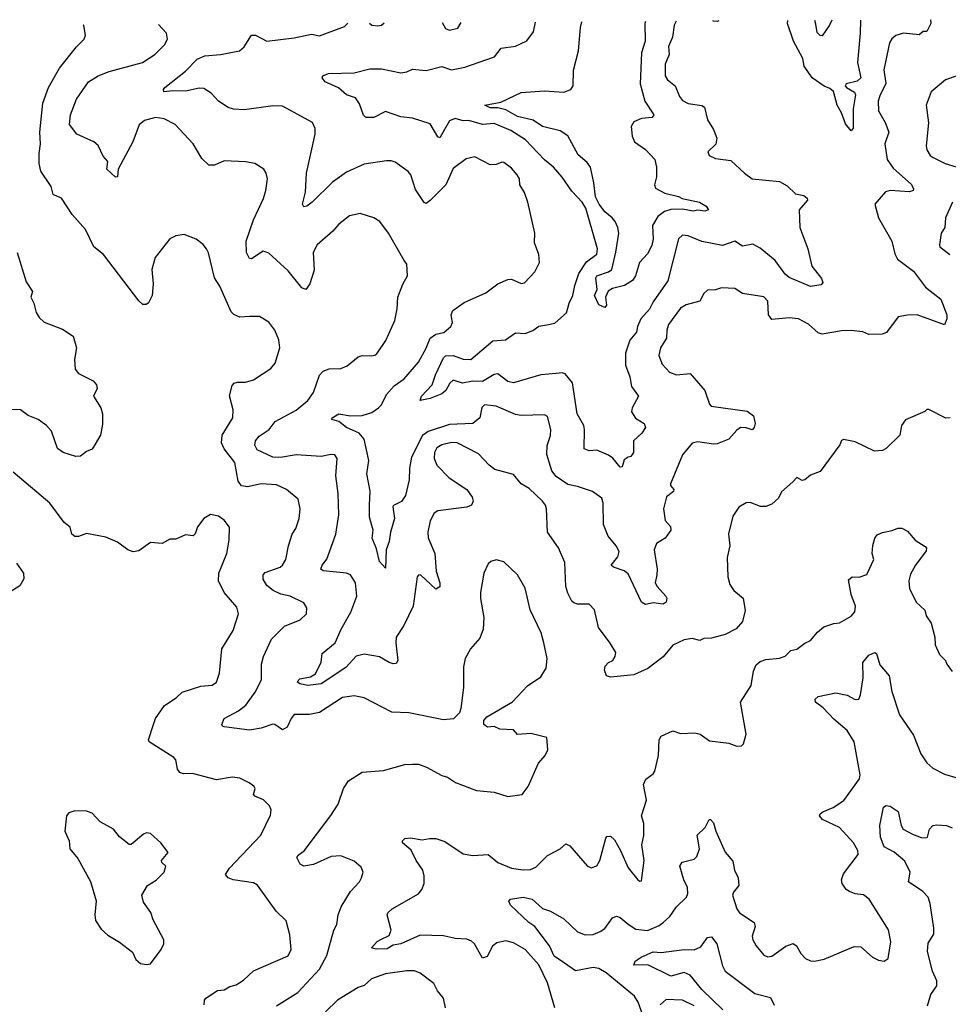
# Model space of a CAD drawing. Extents: x 2199565 to 2323334, y 894172 to 1018966.
# Tile 388 of 440: x 2264891 to 2269675, y 1012984 to 1018055. Entities that reach past the tile are written whole.
import ezdxf

# ---------------------------------------------------------------- set-up
doc = ezdxf.new("R2010")
doc.units = 0

msp = doc.modelspace()

# ---------------------------------------------------------------- linework, layer by layer
at = {"layer": '0CON10XD'}
for points in [[(2266214.2, 1012975), (2266323.8, 1013045), (2266435.4, 1013165), (2266473.2, 1013235), (2266509.4, 1013365), (2266524.6, 1013395.4), (2266532.5, 1013445), (2266546.9, 1013485), (2266595, 1013564.2), (2266642.5, 1013615), (2266652.5, 1013635), (2266660, 1013665), (2266649.7, 1013689.7), (2266615, 1013720), (2266545, 1013747.8), (2266495, 1013744.5), (2266405, 1013704), (2266355.6, 1013695.6), (2266336, 1013705), (2266319.5, 1013740.5), (2266325, 1013751.2), (2266356.2, 1013773.8), (2266494.5, 1013955.5), (2266532, 1014015), (2266558.8, 1014095), (2266585, 1014133.8), (2266655, 1014180), (2266765, 1014187.1), (2266875, 1014218.6), (2266915, 1014220.8), (2266945, 1014220), (2266987.5, 1014205), (2267065, 1014161.2), (2267095, 1014154), (2267135.8, 1014125.8), (2267244.3, 1014084.3), (2267335.9, 1014075.9), (2267405, 1014053.3), (2267480, 1014065), (2267510, 1014105), (2267563.9, 1014226.1), (2267597.5, 1014265), (2267612.5, 1014295), (2267607, 1014357), (2267525, 1014378), (2267455, 1014374), (2267435, 1014396.7), (2267365, 1014401.2), (2267335, 1014413.8), (2267301.7, 1014411.7), (2267282.5, 1014425), (2267282.5, 1014445), (2267297.5, 1014465), (2267429.1, 1014540.9), (2267506.6, 1014623.4), (2267575, 1014670), (2267603.8, 1014715), (2267608.8, 1014765), (2267592, 1014845), (2267576.8, 1014896.8), (2267520.8, 1015015), (2267495, 1015126.7), (2267455, 1015196.2), (2267385, 1015263.3), (2267345, 1015273.3), (2267317.5, 1015265), (2267305, 1015252.5), (2267282, 1015205), (2267264.2, 1015105), (2267264.4, 1015074.4), (2267282.5, 1014975), (2267279.2, 1014915), (2267260.9, 1014869.1), (2267214, 1014815), (2267185.8, 1014765), (2267177.7, 1014722.3), (2267176.9, 1014615), (2267163, 1014507), (2267157.5, 1014485), (2267126.1, 1014453.9), (2267075, 1014448.8), (2266895, 1014484), (2266808.3, 1014488.3), (2266665, 1014561.9), (2266615, 1014571.9), (2266555, 1014564.3), (2266435, 1014487.3), (2266385, 1014476.4), (2266305, 1014475.7), (2266288.9, 1014455), (2266268.5, 1014411.5), (2266245, 1014397.1), (2266206, 1014425), (2266195, 1014426.5), (2266135, 1014405.5), (2266075, 1014395.7), (2265945, 1014412.9), (2265935.9, 1014415.9), (2265932.5, 1014425), (2265945, 1014456.2), (2266018.2, 1014495), (2266056.9, 1014525), (2266105, 1014591.9), (2266137.5, 1014655), (2266137.5, 1014735), (2266146.4, 1014775), (2266188.5, 1014865), (2266255, 1014930.5), (2266336.2, 1014963.8), (2266368, 1014995), (2266371.2, 1015025), (2266355, 1015051.2), (2266285, 1015085.5), (2266236.5, 1015096.5), (2266197.5, 1015115), (2266165, 1015140.6), (2266145, 1015172.5), (2266145.7, 1015195), (2266155, 1015206.9), (2266233.8, 1015235), (2266245.7, 1015245), (2266261.9, 1015275), (2266275.4, 1015344.6), (2266294.3, 1015405), (2266314.2, 1015435), (2266331.4, 1015485), (2266335.6, 1015535), (2266325.4, 1015585.4), (2266265.4, 1015635.4), (2266215, 1015658.9), (2266135, 1015664.5), (2266065, 1015649.6), (2266033.6, 1015653.6), (2266017.4, 1015677.4), (2265999.6, 1015775), (2265944.7, 1015844.7), (2265930, 1015875), (2265934.7, 1015915.3), (2265990, 1016005), (2265990.5, 1016045), (2265972.6, 1016117.4), (2265985, 1016171.2), (2265996.9, 1016183.1), (2266012.4, 1016187.6), (2266055, 1016188.1), (2266095, 1016199.2), (2266185, 1016258), (2266207.5, 1016285), (2266232, 1016365), (2266225.7, 1016405.7), (2266206, 1016455), (2266175, 1016496.2), (2266127, 1016527), (2266075, 1016525.7), (2266025, 1016523.1), (2265995, 1016535.7), (2265979.8, 1016549.8), (2265922.6, 1016682.6), (2265894.3, 1016725), (2265864.1, 1016854.1), (2265853.8, 1016875), (2265837, 1016897), (2265800, 1016925), (2265738.8, 1016948.8), (2265695, 1016942), (2265665, 1016926), (2265589.1, 1016830.9), (2265571.7, 1016768.3), (2265579.2, 1016695), (2265574.4, 1016635), (2265555, 1016596.2), (2265542, 1016588), (2265525, 1016588.8), (2265505, 1016606.2), (2265323.8, 1016845), (2265273.3, 1016885), (2265230, 1016975), (2265162.1, 1017052.1), (2265106, 1017135), (2265070.4, 1017150.4), (2265064.3, 1017155), (2265054, 1017195), (2265000, 1017275), (2264990.8, 1017315), (2264990.8, 1017365), (2264999.2, 1017415), (2264994.4, 1017475), (2265011.1, 1017625), (2265039.1, 1017705), (2265096.9, 1017805), (2265184.5, 1017915.5), (2265223.3, 1017955), (2265230, 1017975), (2265222, 1018025), (2265218.4, 1018028.3)], [(2269685, 1016003.8), (2269661.7, 1016001.7), (2269575, 1016047.5), (2269565, 1016047.5), (2269553.6, 1016036.4), (2269455, 1015994.2), (2269434.3, 1015964.3), (2269425.7, 1015915), (2269354.2, 1015845.8), (2269335, 1015836), (2269295, 1015832.9), (2269195, 1015880), (2269135, 1015893.3), (2269125, 1015887.5), (2269115.8, 1015865), (2269015, 1015728.6), (2268965, 1015708.1), (2268935, 1015684.3), (2268921.4, 1015681.4), (2268895, 1015696.7), (2268873.3, 1015675), (2268816.1, 1015623.9), (2268799.5, 1015590.5), (2268765, 1015560), (2268735, 1015548.1), (2268707, 1015547), (2268655, 1015567.5), (2268633.6, 1015566.4), (2268595, 1015543.3), (2268565, 1015497.5), (2268542.7, 1015407.3), (2268550, 1015345), (2268536, 1015285), (2268538.8, 1015185), (2268550, 1015145), (2268570, 1015115), (2268617.5, 1015075), (2268627.9, 1015012.1), (2268615.5, 1014955), (2268582.3, 1014917.7), (2268525, 1014888.9), (2268455, 1014869.4), (2268415, 1014867.8), (2268395, 1014857.5), (2268355, 1014867.3), (2268315, 1014861.4), (2268255, 1014832.9), (2268206, 1014774), (2268127.6, 1014712.4), (2268055, 1014680.9), (2267935, 1014668.6), (2267913.3, 1014675), (2267904.2, 1014704.2), (2267908, 1014725), (2267925, 1014744), (2267946, 1014755), (2267958.6, 1014775), (2267961.4, 1014795), (2267933.6, 1014843.6), (2267872.5, 1014925), (2267852, 1015015), (2267825, 1015044), (2267765, 1015043.8), (2267745, 1015051.2), (2267735, 1015060), (2267715, 1015101.2), (2267704.6, 1015135), (2267698.6, 1015258.6), (2267667.5, 1015335), (2267609.5, 1015415), (2267604.2, 1015535), (2267599.2, 1015555), (2267584, 1015575), (2267515, 1015640.8), (2267474.6, 1015664.6), (2267435, 1015712), (2267338.8, 1015738.8), (2267310.3, 1015760.3), (2267255, 1015819.2), (2267145, 1015876.1), (2267115, 1015877.9), (2267065, 1015864.5), (2267040.2, 1015849.8), (2267027.5, 1015825), (2267026.5, 1015795), (2267039.8, 1015759.8), (2267104, 1015695), (2267194.4, 1015634.4), (2267222, 1015595), (2267227.5, 1015575), (2267218.8, 1015555), (2267195, 1015544.3), (2267044.5, 1015525.5), (2267026.6, 1015513.4), (2267005, 1015473.3), (2266993.1, 1015415), (2266995.6, 1015385.6), (2267029.1, 1015305), (2267037.4, 1015215), (2267055.5, 1015155), (2267055, 1015133.3), (2267035, 1015122.5), (2266956.2, 1015195), (2266945, 1015193.8), (2266938, 1015185), (2266918.5, 1015035), (2266869.7, 1014935), (2266830.4, 1014875), (2266828.2, 1014845), (2266839.4, 1014755), (2266830.3, 1014739.7), (2266815, 1014737.8), (2266795, 1014744.6), (2266745, 1014773.6), (2266665, 1014787.8), (2266625, 1014777.5), (2266570.9, 1014719.1), (2266445, 1014633.9), (2266375, 1014625.2), (2266333.8, 1014635), (2266320, 1014645), (2266335, 1014659.2), (2266389, 1014671), (2266415, 1014686), (2266443.8, 1014745), (2266449.3, 1014790.7), (2266517.1, 1014845), (2266546.5, 1014915), (2266596.6, 1015003.4), (2266627.9, 1015085), (2266621.8, 1015155), (2266596.2, 1015196.2), (2266575, 1015203.6), (2266455, 1015215.8), (2266443.1, 1015225), (2266448.9, 1015245), (2266473.3, 1015276.7), (2266519.6, 1015405), (2266534.4, 1015505), (2266532.2, 1015615), (2266519.4, 1015705), (2266526.9, 1015795), (2266515, 1015814), (2266494.6, 1015815.4), (2266445, 1015804.6), (2266315, 1015813.2), (2266235, 1015800.4), (2266195, 1015800.8), (2266115, 1015840), (2266102.8, 1015862.8), (2266106.7, 1015885), (2266125, 1015910), (2266176, 1015945), (2266208, 1015985), (2266315, 1016044.4), (2266375, 1016094.3), (2266404.4, 1016135), (2266436.4, 1016223.6), (2266455, 1016244.3), (2266485, 1016256.9), (2266545, 1016257.5), (2266577.6, 1016272.4), (2266635, 1016319.2), (2266655.9, 1016325.9), (2266705.8, 1016324.2), (2266725, 1016328.8), (2266735, 1016338.8), (2266778, 1016402), (2266823.1, 1016505), (2266835.6, 1016565), (2266839.2, 1016625), (2266865, 1016692.5), (2266888.8, 1016735), (2266886.2, 1016795), (2266871.2, 1016815), (2266790.8, 1016955), (2266746, 1017015), (2266715, 1017034), (2266645, 1017056), (2266590, 1017045), (2266535, 1017002), (2266504, 1016965), (2266424, 1016895), (2266402.9, 1016855), (2266407.5, 1016765), (2266385.6, 1016695), (2266365, 1016666), (2266345, 1016674.4), (2266275, 1016760.6), (2266175, 1016853.1), (2266145, 1016862.9), (2266085, 1016822.5), (2266075, 1016824.2), (2266059.4, 1016855), (2266058.1, 1016915), (2266096, 1017024), (2266146.6, 1017133.4), (2266159.4, 1017175), (2266168.6, 1017235), (2266161.2, 1017265), (2266148.8, 1017285), (2266102.5, 1017315), (2266055, 1017323.3), (2265945, 1017327.5), (2265895, 1017305.8), (2265865, 1017305.8), (2265829.4, 1017339.4), (2265784.2, 1017415), (2265692.5, 1017515), (2265635, 1017544.4), (2265591.3, 1017551.3), (2265534, 1017536), (2265506.9, 1017513.1), (2265473.6, 1017426.4), (2265399.2, 1017285), (2265395.8, 1017245), (2265385, 1017244), (2265340, 1017285), (2265345.7, 1017325), (2265321.7, 1017351.7), (2265295, 1017406.2), (2265273.3, 1017425), (2265185, 1017465.8), (2265148.1, 1017515), (2265152.2, 1017565), (2265184.5, 1017645), (2265245.6, 1017735), (2265295, 1017766.2), (2265351.7, 1017788.3), (2265524, 1017835), (2265587.5, 1017875), (2265637.5, 1017925), (2265652, 1017955), (2265647.5, 1017985), (2265606.9, 1018030.7)], [(2269582.5, 1018054.9), (2269584, 1018035), (2269565, 1017993.3), (2269545, 1017993.8), (2269525, 1017976.9), (2269444.7, 1017985.3), (2269405, 1017973.1), (2269383.3, 1017956.7), (2269372.1, 1017935), (2269342.6, 1017797.4), (2269353.4, 1017726.6), (2269322, 1017662), (2269313.1, 1017635), (2269315.5, 1017585), (2269350.3, 1017525), (2269368.2, 1017475), (2269348.5, 1017415), (2269359.6, 1017335), (2269390.4, 1017290.4), (2269485, 1017205.6), (2269495.8, 1017184.2), (2269493.8, 1017175), (2269475, 1017168.9), (2269375, 1017175.7), (2269352.1, 1017167.9), (2269296.2, 1017105), (2269315.6, 1017035), (2269383.2, 1016915), (2269399.3, 1016849.3), (2269412.3, 1016822.3), (2269495, 1016760), (2269556.5, 1016676.5), (2269635.8, 1016615), (2269666.7, 1016535), (2269666.7, 1016515), (2269655, 1016482.5), (2269514.6, 1016534.6), (2269465, 1016533.5), (2269416.7, 1016525), (2269355.9, 1016444.1), (2269334.3, 1016435.7), (2269265, 1016433.8), (2269235, 1016446.5), (2269175, 1016453.3), (2269125, 1016451.8), (2269025, 1016435.7), (2269005, 1016441.4), (2268955, 1016486.9), (2268903.6, 1016513.6), (2268855, 1016518.8), (2268765, 1016510), (2268748.5, 1016535), (2268745.6, 1016605), (2268725, 1016627.5), (2268615, 1016644.3), (2268575, 1016670), (2268507, 1016673), (2268475.9, 1016664.1), (2268435, 1016662), (2268415.5, 1016644.5), (2268394.6, 1016605.4), (2268325, 1016586.2), (2268295, 1016569.1), (2268233.5, 1016485), (2268224.4, 1016455), (2268222.9, 1016415), (2268192.9, 1016365), (2268182.9, 1016325), (2268200.3, 1016280.3), (2268239.1, 1016239.1), (2268275, 1016225.7), (2268345, 1016232), (2268421.2, 1016145), (2268444.1, 1016074.1), (2268452.5, 1016065), (2268638.5, 1016038.5), (2268671.4, 1016015), (2268679.2, 1015975), (2268675.6, 1015955), (2268665, 1015943.1), (2268633.1, 1015953.1), (2268605, 1015953.8), (2268585, 1015940.9), (2268544.8, 1015895.2), (2268485, 1015870.7), (2268465, 1015868.4), (2268385, 1015881.1), (2268355.5, 1015874.5), (2268305, 1015814.2), (2268244.2, 1015665), (2268244.2, 1015655), (2268260.8, 1015635), (2268259.2, 1015625), (2268222.6, 1015597.4), (2268207.1, 1015535), (2268216.4, 1015475), (2268243.5, 1015445), (2268246.2, 1015425), (2268216.2, 1015383.8), (2268172.2, 1015357.8), (2268159.1, 1015325), (2268174.6, 1015225), (2268173.6, 1015195), (2268164.7, 1015154.7), (2268174.5, 1015135), (2268219.4, 1015085), (2268224.2, 1015075), (2268221.2, 1015055), (2268205.9, 1015044.1), (2268155, 1015050.9), (2268115, 1015042.9), (2268095, 1015054.2), (2268025, 1015200), (2268005, 1015215.4), (2267950, 1015235), (2267938, 1015245), (2267972.4, 1015287.6), (2267979.2, 1015315), (2267964.6, 1015345), (2267923.2, 1015395), (2267898, 1015455), (2267896.5, 1015565), (2267889.7, 1015589.7), (2267842.5, 1015625), (2267765, 1015651.3), (2267715, 1015661.2), (2267655, 1015701.3), (2267631.7, 1015731.7), (2267607.2, 1015815), (2267608.2, 1015861.8), (2267625, 1015912.5), (2267628.1, 1015945), (2267610.7, 1016010.7), (2267595, 1016020), (2267475, 1016015.6), (2267445, 1016021.5), (2267345, 1016064.5), (2267285, 1016071.1), (2267272.3, 1016057.7), (2267261.5, 1016005), (2267225, 1015975.3), (2267105, 1015969.6), (2266995, 1015934.5), (2266966.3, 1015913.7), (2266909, 1015801), (2266898.5, 1015745), (2266896.9, 1015685), (2266878.9, 1015605), (2266857.5, 1015572.5), (2266816.7, 1015553.3), (2266813.3, 1015545), (2266821.4, 1015485), (2266801.5, 1015415), (2266795, 1015367.5), (2266778.5, 1015325), (2266775, 1015230), (2266745, 1015264.4), (2266729, 1015329), (2266706.7, 1015385), (2266712.5, 1015425), (2266693.4, 1015493.4), (2266693.6, 1015555), (2266696.2, 1015626.2), (2266679, 1015715), (2266690, 1015785), (2266665.5, 1015895), (2266639.5, 1015925), (2266574.2, 1015954.2), (2266535, 1015984.6), (2266498.8, 1015995), (2266500.6, 1016005), (2266535, 1016025.4), (2266595, 1016013.9), (2266655, 1016016.9), (2266705, 1016031.8), (2266740, 1016055), (2266755, 1016072), (2266780.6, 1016125), (2266820.9, 1016169.1), (2266871.8, 1016205), (2266945, 1016291.1), (2266985, 1016362.5), (2267005.4, 1016415), (2267035, 1016434.7), (2267076.7, 1016443.3), (2267112, 1016475), (2267120, 1016495), (2267114.4, 1016535), (2267122.1, 1016557.9), (2267181, 1016599), (2267292.4, 1016647.6), (2267353.8, 1016695), (2267405, 1016716.7), (2267425, 1016718.6), (2267475, 1016695.8), (2267491.2, 1016698.8), (2267544.5, 1016755.5), (2267569.4, 1016805), (2267565.2, 1016845.2), (2267543.6, 1016905), (2267545.7, 1016955), (2267509.4, 1017115), (2267492.5, 1017165), (2267467.7, 1017205), (2267465.4, 1017235.4), (2267454.4, 1017255), (2267425, 1017289.4), (2267385, 1017319.2), (2267375, 1017320.8), (2267345, 1017308.6), (2267315, 1017308), (2267235, 1017348), (2267191.2, 1017338.8), (2267125, 1017289.2), (2267085.6, 1017205), (2267006.6, 1017123.4), (2266985, 1017108.8), (2266975, 1017113.8), (2266930.6, 1017180.6), (2266905.6, 1017255), (2266892.6, 1017272.6), (2266825, 1017320.8), (2266805, 1017328.6), (2266781.3, 1017328.7), (2266665, 1017310.4), (2266575, 1017270), (2266502.3, 1017217.7), (2266398.1, 1017115), (2266370, 1017095), (2266355, 1017091.4), (2266348.1, 1017105), (2266363.7, 1017166.3), (2266368.8, 1017265), (2266413.5, 1017465), (2266413.3, 1017495), (2266399.2, 1017525), (2266245, 1017610), (2266195, 1017611.2), (2266048.9, 1017591.1), (2265993.5, 1017593.5), (2265965, 1017602.5), (2265915.9, 1017635.9), (2265876.8, 1017676.8), (2265840.5, 1017700.5), (2265815, 1017702.2), (2265745, 1017686.4), (2265680.7, 1017689.3), (2265634.2, 1017684.2), (2265632.5, 1017695), (2265639.2, 1017705), (2265745, 1017789.5), (2265805, 1017851.8), (2265845, 1017869.2), (2265925, 1017876.4), (2266023.8, 1017895), (2266046.9, 1017915), (2266085, 1017975.6), (2266106.7, 1017975), (2266165, 1017944.4), (2266305, 1017961.9), (2266395, 1017980), (2266435, 1017971.9), (2266565, 1018020), (2266581.5, 1018036.7)], [(2268273.7, 1018047.2), (2268263.3, 1018026.7), (2268254.6, 1017965), (2268232.9, 1017917.1), (2268236.8, 1017875), (2268217.1, 1017825), (2268216.5, 1017765), (2268228.1, 1017745), (2268267.5, 1017715), (2268289.6, 1017659.6), (2268305, 1017638.6), (2268334.1, 1017624.1), (2268405, 1017612.9), (2268418.5, 1017605), (2268435, 1017538.8), (2268465, 1017490), (2268482.5, 1017445), (2268476.9, 1017413.1), (2268436.7, 1017375), (2268443.3, 1017355), (2268475, 1017340.8), (2268555, 1017330), (2268625, 1017264.2), (2268665, 1017236), (2268805, 1017220.8), (2268845, 1017199.5), (2268888.5, 1017158.5), (2268930.8, 1017149.2), (2268948, 1017135), (2268948.8, 1017125), (2268907.1, 1017075), (2268909.2, 1016985), (2268951.4, 1016875), (2268972.5, 1016785), (2269022.2, 1016722.2), (2269028, 1016702), (2269020.3, 1016689.7), (2268965, 1016681.1), (2268855, 1016726.4), (2268835, 1016744.4), (2268783.3, 1016815), (2268705, 1016878.8), (2268668, 1016898), (2268615, 1016887.9), (2268575, 1016913.6), (2268512.3, 1016892.3), (2268405, 1016912.2), (2268335, 1016941.1), (2268305, 1016944.5), (2268285, 1016926.2), (2268230.7, 1016709.3), (2268155, 1016601.1), (2268135, 1016564.5), (2268091.1, 1016515), (2268073.5, 1016475), (2268069.4, 1016445), (2268034.1, 1016405), (2268012.4, 1016337.6), (2268012, 1016275), (2268034.5, 1016215), (2268043.3, 1016165), (2268079.2, 1016115), (2268045.8, 1016055), (2268042.9, 1016035), (2268063.3, 1016003.3), (2268108.8, 1015975), (2268114.3, 1015955), (2268095.6, 1015925), (2268052.5, 1015885), (2268053.3, 1015825), (2268040, 1015805), (2268025, 1015802.5), (2268005, 1015787.5), (2267995, 1015752.5), (2267985, 1015750), (2267946.4, 1015796.4), (2267925, 1015811.5), (2267865, 1015838.1), (2267824.3, 1015834.3), (2267798.8, 1015845), (2267801.6, 1015945), (2267796.6, 1015965), (2267763.8, 1016025), (2267738.2, 1016185), (2267700.5, 1016230.5), (2267685, 1016235.9), (2267655, 1016233.3), (2267575, 1016225.4), (2267435, 1016184.4), (2267405, 1016191.9), (2267355, 1016230.5), (2267335, 1016227), (2267275, 1016192.1), (2267225, 1016193.8), (2267173, 1016183), (2267125, 1016198), (2267107.3, 1016182.7), (2267086.5, 1016145), (2267065, 1016127.7), (2267005, 1016103.1), (2266953.9, 1016093.9), (2266960.8, 1016115), (2267015.3, 1016174.7), (2267033, 1016225), (2267075, 1016313.3), (2267085, 1016322.9), (2267124.8, 1016325.2), (2267175, 1016305.9), (2267215, 1016304.5), (2267329.3, 1016400.7), (2267393.9, 1016406.1), (2267445, 1016442.2), (2267495, 1016438.5), (2267535, 1016453.3), (2267565, 1016476.2), (2267606.5, 1016483.5), (2267647.5, 1016492.5), (2267707.5, 1016545), (2267721.1, 1016595), (2267741.5, 1016635), (2267750.2, 1016685), (2267771.7, 1016748.3), (2267811.7, 1016808.3), (2267865, 1016846.7), (2267866.9, 1016875), (2267807.5, 1017085), (2267789.2, 1017115), (2267735, 1017171.4), (2267685, 1017244.3), (2267640.8, 1017295), (2267595, 1017332.9), (2267496.8, 1017436.8), (2267421.8, 1017485), (2267335, 1017520.9), (2267275, 1017515.6), (2267205, 1017536.1), (2267175, 1017534.1), (2267134.7, 1017545.3), (2267105, 1017534.5), (2267079.7, 1017489.7), (2267055, 1017446), (2267045, 1017452), (2267005, 1017518.2), (2266915, 1017548.2), (2266855.3, 1017555.3), (2266775, 1017582.9), (2266715, 1017552), (2266675, 1017552), (2266663, 1017563), (2266641.7, 1017621.7), (2266621.9, 1017651.9), (2266575, 1017667.1), (2266533.2, 1017703.2), (2266464, 1017735), (2266448.8, 1017755), (2266453.3, 1017765), (2266481.8, 1017778.2), (2266615, 1017781.9), (2266695, 1017802.2), (2266755, 1017802.2), (2266855, 1017780.8), (2266885, 1017785.7), (2266915, 1017800.6), (2266985, 1017793.3), (2267065, 1017814.2), (2267115, 1017796.4), (2267185, 1017809.6), (2267336.3, 1017863.7), (2267372.1, 1017907.9), (2267445, 1017918.1), (2267503.2, 1017946.8), (2267537.2, 1017992.8), (2267549.1, 1018042.7)], [(2266693.3, 1018037.4), (2266705, 1018027.5), (2266735, 1018022.5), (2266755, 1018026.2), (2266768.3, 1018037.9)], [(2267068.4, 1018039.8), (2267085, 1018009.2), (2267105, 1018000.6), (2267148.5, 1018011.5), (2267165.5, 1018040.4)], [(2268115.4, 1018046.2), (2268112, 1018035), (2268112.5, 1017945), (2268093.8, 1017885), (2268086.7, 1017725), (2268112.1, 1017635), (2268158.1, 1017565), (2268149.1, 1017550.9), (2268093.8, 1017546.2), (2268055, 1017529.6), (2268041.8, 1017505), (2268046.2, 1017455), (2268058.9, 1017425), (2268115, 1017386.7), (2268163.1, 1017335), (2268170.8, 1017295), (2268170.8, 1017245), (2268161.2, 1017205), (2268167, 1017187), (2268215, 1017161.1), (2268284.7, 1017144.7), (2268304.2, 1017134.2), (2268394, 1017115), (2268427.1, 1017095), (2268440, 1017075), (2268420.5, 1017069.5), (2268385, 1017073.8), (2268360.8, 1017069.2), (2268305, 1017078.5), (2268245, 1017077.3), (2268212.9, 1017067.1), (2268179, 1017041), (2268150.7, 1016995), (2268154.7, 1016925), (2268147.6, 1016892.4), (2268125, 1016849.4), (2268084.2, 1016805), (2268064.3, 1016735), (2268048.1, 1016711.9), (2268006.2, 1016685), (2267945, 1016670), (2267922.6, 1016657.4), (2267908.1, 1016625), (2267913.3, 1016585), (2267905, 1016573.3), (2267875, 1016586), (2267852, 1016635), (2267866, 1016665), (2267858.8, 1016725), (2267865, 1016735.7), (2267925, 1016755.4), (2267941.5, 1016768.5), (2267962.5, 1016857.5), (2267976.9, 1016955), (2267972.3, 1016985), (2267958.8, 1017015), (2267943.3, 1017035), (2267904.8, 1017065), (2267875.6, 1017105), (2267856.7, 1017143.3), (2267848.6, 1017215), (2267830.9, 1017295), (2267815, 1017318.6), (2267768.3, 1017358.3), (2267715, 1017457.5), (2267675, 1017482.4), (2267585.2, 1017505.2), (2267536.6, 1017536.6), (2267455, 1017556.1), (2267395, 1017591.3), (2267355, 1017600.8), (2267315, 1017601.1), (2267287.5, 1017615), (2267369.5, 1017630.5), (2267475, 1017680), (2267595, 1017689.1), (2267695, 1017681.9), (2267730, 1017695), (2267742, 1017715), (2267744.5, 1017794.5), (2267770.3, 1017895), (2267780.8, 1018015), (2267786.4, 1018044.2)], [(2268492.2, 1018048.6), (2268485.6, 1018045.6), (2268465, 1018046.7), (2268461.6, 1018048.4)], [(2269222.2, 1018052.8), (2269221.4, 1017985), (2269206.5, 1017835), (2269224.1, 1017755), (2269205, 1017738.9), (2269148.8, 1017725), (2269144, 1017715), (2269150.8, 1017705), (2269190.9, 1017680.9), (2269197.6, 1017667.6), (2269184.1, 1017595), (2269184.1, 1017495.9), (2269175, 1017483.3), (2269145, 1017519.2), (2269124.8, 1017574.8), (2269102.1, 1017615), (2269083.8, 1017685), (2269065, 1017701.3), (2269035, 1017713.3), (2268973.8, 1017755), (2268932.9, 1017815), (2268925.4, 1017855), (2268878.1, 1017945), (2268846.2, 1018035), (2268848, 1018050.7)], [(2269074.2, 1018052), (2269063.1, 1018026.9), (2269025, 1017972.5), (2269015, 1017973.3), (2268999.3, 1017989.3), (2268992.1, 1018032.1), (2268987.3, 1018051.5)], [(2269715, 1017764.1), (2269661.2, 1017745), (2269587, 1017683), (2269560.8, 1017615), (2269573.2, 1017523.2), (2269560.8, 1017405), (2269564.2, 1017385), (2269581.2, 1017355), (2269596.7, 1017345), (2269658.8, 1017315), (2269715, 1017297.1)], [(2269697.1, 1017115), (2269661.2, 1017035), (2269657.5, 1016985), (2269637.5, 1016955), (2269628.8, 1016895), (2269632, 1016885), (2269682.5, 1016845)], [(2264877.5, 1016855), (2264924, 1016705), (2264957.1, 1016655), (2264948, 1016625), (2264964.2, 1016595), (2264976, 1016546), (2264991.2, 1016521.2), (2265017.3, 1016497.3), (2265111.7, 1016461.7), (2265166.7, 1016425), (2265184, 1016365), (2265174.3, 1016305), (2265177.5, 1016255), (2265195, 1016232.5), (2265270, 1016195), (2265286.2, 1016175), (2265290, 1016155), (2265272, 1016115), (2265309.2, 1016055), (2265317.5, 1016025), (2265317.6, 1015972.4), (2265306.9, 1015915), (2265265, 1015843.3), (2265235, 1015830), (2265205, 1015806.7), (2265180, 1015805), (2265115, 1015825.8), (2265086.8, 1015846.8), (2265055.7, 1015935), (2265030, 1015965), (2264986.3, 1015996.3), (2264935, 1016015.6), (2264895, 1016045.6), (2264837.5, 1016047.5)], [(2265580, 1014425), (2265590, 1014455), (2265637.6, 1014522.4), (2265697.9, 1014562.1), (2265728.3, 1014591.7), (2265825, 1014622.2), (2265883.4, 1014626.6), (2265905, 1014642), (2265920.3, 1014689.7), (2265933.1, 1014815), (2265991.7, 1014908.3), (2266018.6, 1014995), (2266009.7, 1015029.7), (2265944.1, 1015104.1), (2265915.5, 1015165.5), (2265917.5, 1015205), (2265958.5, 1015305), (2265969.5, 1015375), (2265971.2, 1015441.2), (2265945, 1015478), (2265915, 1015497.5), (2265873.6, 1015506.4), (2265840, 1015485), (2265806.7, 1015443.3), (2265795, 1015407.5), (2265785, 1015396.2), (2265745, 1015402), (2265695, 1015380), (2265665, 1015380), (2265625, 1015356.7), (2265565, 1015362.5), (2265505, 1015318.8), (2265475, 1015313.8), (2265447.5, 1015325), (2265395, 1015363.8), (2265335, 1015390), (2265235, 1015408), (2265195, 1015392.5), (2265175, 1015393.5), (2265160, 1015405), (2265150.6, 1015440.6), (2265120, 1015465), (2265046, 1015565), (2264858, 1015725)], [(2267647.8, 1012965), (2267610, 1013095), (2267565, 1013186.7), (2267494.4, 1013265), (2267435, 1013299.6), (2267395, 1013310.9), (2267349.8, 1013300.2), (2267327.4, 1013282.6), (2267299.8, 1013230.2), (2267275, 1013222), (2267234.5, 1013295), (2267219.3, 1013309.3), (2267195, 1013318.8), (2267135, 1013322.5), (2267075, 1013336.2), (2266955, 1013340.5), (2266855, 1013295.2), (2266815, 1013287.3), (2266785, 1013270), (2266727.5, 1013267.5), (2266703.8, 1013275), (2266733.2, 1013306.8), (2266752.3, 1013317.7), (2266795, 1013338), (2266805.7, 1013365), (2266783.9, 1013443.9), (2266788, 1013455), (2266810, 1013475), (2266945, 1013552.5), (2266963.5, 1013575), (2266974.6, 1013605), (2266975.5, 1013645), (2266968.5, 1013675), (2266933.9, 1013725), (2266908.2, 1013778.2), (2266863.3, 1013815), (2266863.8, 1013826.2), (2266875, 1013836.7), (2266905, 1013841.2), (2266965, 1013830), (2267001.7, 1013838.3), (2267035, 1013837.5), (2267081.3, 1013821.3), (2267175, 1013758.9), (2267225, 1013749.5), (2267304.5, 1013754.5), (2267355, 1013713.1), (2267425, 1013685.6), (2267485, 1013676.7), (2267522.1, 1013677.9), (2267550.9, 1013689.1), (2267609.7, 1013750.3), (2267675, 1013784.3), (2267705, 1013810), (2267725, 1013800), (2267792.5, 1013722.5), (2267815, 1013696.2), (2267835, 1013686.2), (2267865, 1013696.2), (2267880, 1013725), (2267910.5, 1013839.5), (2267915, 1013847.5), (2267935, 1013850), (2267955, 1013830), (2267985.4, 1013775.4), (2268025, 1013686.2), (2268075, 1013624), (2268085, 1013617.5), (2268095, 1013620), (2268108.6, 1013725), (2268096.9, 1013805), (2268106.7, 1013853.3), (2268105.7, 1013915), (2268094, 1013955), (2268120, 1014035), (2268104.1, 1014115.9), (2268116.1, 1014143.9), (2268155, 1014170), (2268163.8, 1014185), (2268181.4, 1014265), (2268186, 1014345), (2268196, 1014364), (2268255, 1014392), (2268295, 1014379.2), (2268368.3, 1014381.7), (2268396.7, 1014375), (2268445, 1014340.8), (2268545, 1014328.8), (2268585, 1014313.8), (2268610, 1014315), (2268620, 1014325), (2268633.3, 1014375), (2268605, 1014540), (2268660, 1014625), (2268671.3, 1014698.7), (2268685, 1014732.5), (2268705, 1014750), (2268735, 1014760), (2268805, 1014766.7), (2268835, 1014776.7), (2268863.9, 1014806.1), (2268895, 1014813.3), (2268935, 1014843.3), (2268965, 1014856.7), (2269000.3, 1014899.7), (2269033, 1014927), (2269084.3, 1014945.7), (2269115, 1014948.8), (2269175, 1014982.5), (2269192.5, 1015005), (2269196.1, 1015033.9), (2269174.4, 1015095), (2269160.8, 1015169.2), (2269180, 1015185), (2269215, 1015184.3), (2269255, 1015196.7), (2269291.2, 1015275), (2269282, 1015305), (2269286.1, 1015346.1), (2269295.7, 1015384.3), (2269309.1, 1015400.9), (2269335, 1015414.2), (2269386.2, 1015423.8), (2269415, 1015435.8), (2269435, 1015435.8), (2269465, 1015421.2), (2269503.3, 1015375), (2269555, 1015341.2), (2269562.3, 1015332.3), (2269561.4, 1015318.6), (2269505, 1015246.2), (2269480.4, 1015199.6), (2269470.9, 1015165), (2269474.4, 1015125), (2269509.2, 1015055), (2269553.6, 1015013.6), (2269561.2, 1014985), (2269585.9, 1014945.9), (2269606, 1014875), (2269607.1, 1014835), (2269628.8, 1014785), (2269660, 1014755), (2269666.7, 1014735), (2269695, 1014697.5)], [(2264874.3, 1015255), (2264910.6, 1015205), (2264912.9, 1015175), (2264891.7, 1015138.3), (2264835, 1015102.9)], [(2267697.1, 1013195), (2267645, 1013232.2), (2267620.4, 1013285), (2267545, 1013384.5), (2267514.4, 1013405), (2267420, 1013495), (2267411.2, 1013515), (2267420, 1013525), (2267485, 1013535.5), (2267531.2, 1013525), (2267585, 1013477.5), (2267625, 1013462.9), (2267695, 1013424.4), (2267765, 1013356.1), (2267805, 1013341.8), (2267845, 1013342.3), (2267881.9, 1013358.1), (2267905.3, 1013374.7), (2267945, 1013428.5), (2267965, 1013437.5), (2267985, 1013431.1), (2268025, 1013395.6), (2268065, 1013370.6), (2268125, 1013363.9), (2268185, 1013389.6), (2268206.5, 1013405), (2268240, 1013435), (2268274.6, 1013485.4), (2268326.7, 1013535), (2268333.3, 1013555), (2268332.2, 1013585), (2268312.7, 1013625), (2268292.5, 1013695), (2268303.6, 1013716.4), (2268365, 1013731.1), (2268380, 1013745), (2268393.1, 1013785), (2268381.9, 1013855), (2268422.9, 1013895), (2268443.3, 1013935), (2268450, 1013935), (2268465, 1013917.5), (2268477.5, 1013875), (2268525, 1013768), (2268565, 1013721.2), (2268573.5, 1013675), (2268592.2, 1013635), (2268595.6, 1013595), (2268569.1, 1013560.9), (2268563.6, 1013545), (2268584.7, 1013474.7), (2268600, 1013455), (2268674.6, 1013404.6), (2268680, 1013385), (2268664.4, 1013335), (2268668.1, 1013315), (2268684.4, 1013285), (2268725, 1013236.2), (2268745, 1013227.5), (2268765, 1013231.9), (2268837.6, 1013282.4), (2268875, 1013296.9), (2268892.5, 1013285), (2268914.6, 1013244.6), (2268939.7, 1013219.7), (2268965, 1013207.5), (2268985.9, 1013205.9), (2269035, 1013215.8), (2269190.7, 1013280.7), (2269225, 1013279.2), (2269285, 1013225.8), (2269315, 1013210.8), (2269345, 1013206.2), (2269365, 1013220), (2269378.6, 1013305), (2269366.4, 1013366.4), (2269267.5, 1013525), (2269237.6, 1013547.6), (2269195, 1013552.5), (2269165, 1013564.2), (2269149.2, 1013575), (2269127.5, 1013605), (2269124.2, 1013625), (2269135.8, 1013655), (2269211.2, 1013755), (2269208, 1013775), (2269185.8, 1013815), (2269115, 1013894.4), (2269026, 1013935), (2269011.4, 1013955), (2269014.2, 1013965), (2269029.2, 1013975), (2269082.3, 1013997.7), (2269136.6, 1014033.4), (2269217.8, 1014145), (2269220, 1014165), (2269189.6, 1014335), (2269153.4, 1014393.4), (2269085, 1014452.1), (2269030.7, 1014510.7), (2268990.3, 1014540.3), (2268989.2, 1014555), (2269005, 1014569.4), (2269095, 1014587.5), (2269153.3, 1014575), (2269195, 1014552.9), (2269213.3, 1014555), (2269222.2, 1014577.8), (2269236.2, 1014665), (2269235, 1014743.3), (2269265, 1014782), (2269296.4, 1014796.4), (2269305, 1014790), (2269322.1, 1014732.1), (2269370.5, 1014675), (2269383.8, 1014595), (2269423.7, 1014473.7), (2269495, 1014370), (2269534.1, 1014274.1), (2269565, 1014227.5), (2269595, 1014200.6), (2269655, 1014168.6), (2269725, 1014148.1)], [(2265841.2, 1012981.2), (2265843.8, 1013005), (2265850, 1013015), (2265910, 1013055), (2265945, 1013058.6), (2265973.3, 1013075), (2266006.2, 1013083.8), (2266045, 1013107.5), (2266095, 1013155.6), (2266275, 1013233.8), (2266289.4, 1013265), (2266282, 1013342), (2266263.2, 1013413.2), (2266213.2, 1013463.2), (2266116.6, 1013596.6), (2266095, 1013608.9), (2265991.2, 1013625), (2265965.7, 1013635.7), (2265952.3, 1013652.3), (2265971.4, 1013685), (2266134.3, 1013855), (2266182.7, 1013957.3), (2266186, 1013985), (2266178.8, 1014005), (2266147, 1014037), (2266102, 1014055), (2266095.8, 1014065), (2266104, 1014095), (2266096.6, 1014106.6), (2266073.8, 1014125), (2266025, 1014148.1), (2265985, 1014153.1), (2265905, 1014139.2), (2265781.7, 1014171.7), (2265735, 1014170), (2265717, 1014177), (2265704.3, 1014194.3), (2265695, 1014243.3), (2265685, 1014254), (2265557.5, 1014335), (2265554, 1014346), (2265580, 1014425)], [(2265545, 1013188), (2265565, 1013192), (2265620, 1013265), (2265633.3, 1013295), (2265633.3, 1013315), (2265578.3, 1013418.3), (2265566.1, 1013456.1), (2265529.3, 1013509.3), (2265520, 1013545), (2265550, 1013595), (2265595, 1013623.3), (2265636.2, 1013665), (2265643.3, 1013695), (2265624.2, 1013714.2), (2265622.5, 1013725), (2265655.8, 1013765), (2265618, 1013815), (2265565, 1013863.3), (2265545, 1013866.7), (2265529.3, 1013860.7), (2265465, 1013807.5), (2265455, 1013807.5), (2265405, 1013846.7), (2265375, 1013886.2), (2265305, 1013923.3), (2265265, 1013967.5), (2265235, 1013977.5), (2265175, 1013980), (2265145, 1013970), (2265132.5, 1013955), (2265123.3, 1013875), (2265145.7, 1013825.7), (2265150, 1013785), (2265191.2, 1013735), (2265256.8, 1013616.8), (2265285.7, 1013515.7), (2265278, 1013445), (2265281.2, 1013415), (2265311.2, 1013371.2), (2265345, 1013340), (2265405, 1013303.3), (2265471.7, 1013251.7), (2265490, 1013215), (2265513.8, 1013193.8), (2265545, 1013188)], [(2269568.2, 1012975), (2269585.3, 1013034.7), (2269615, 1013078.8), (2269615.3, 1013105), (2269593.4, 1013155), (2269567.1, 1013255), (2269571.2, 1013298.8), (2269601.1, 1013345), (2269600.4, 1013375), (2269582.1, 1013502.1), (2269570.4, 1013535), (2269544.4, 1013565), (2269470, 1013615), (2269479.1, 1013665), (2269451.2, 1013721.2), (2269396.7, 1013766.7), (2269344, 1013795), (2269326.2, 1013845), (2269322.2, 1013905), (2269341.7, 1013998.3), (2269355, 1014006.7), (2269375, 1014004), (2269417, 1013977), (2269431.5, 1013905), (2269441.9, 1013885), (2269490.5, 1013859.5), (2269535, 1013842.2), (2269559.7, 1013840.3), (2269568, 1013845), (2269578, 1013885), (2269595, 1013904), (2269615, 1013908.1), (2269665, 1013904.4), (2269695, 1013892.2)], [(2268513.6, 1012955), (2268405, 1013060), (2268345, 1013133.2), (2268315, 1013147.3), (2268245, 1013128.8), (2268126.4, 1013186.4), (2268054.4, 1013184.4), (2268061.9, 1013205), (2268093, 1013227), (2268155, 1013253.9), (2268195, 1013250.4), (2268315, 1013265.5), (2268366.3, 1013263.7), (2268400, 1013280), (2268435, 1013328), (2268455, 1013331.2), (2268482, 1013295), (2268512, 1013182), (2268525.7, 1013155), (2268678.9, 1013038.9), (2268759.1, 1013019.1), (2268778.5, 1012978.5)], [(2268108.3, 1012908.3), (2268077.3, 1012995), (2268058.5, 1013025), (2267912.3, 1013145), (2267875, 1013167.4), (2267845, 1013173.5), (2267755, 1013156.7), (2267697.1, 1013195)], [(2267084.2, 1012965), (2267074.2, 1013015), (2267042.7, 1013052.7), (2267025, 1013090), (2266954.1, 1013144.1), (2266925, 1013155.8), (2266885, 1013155.8), (2266775, 1013140), (2266704, 1013115), (2266665, 1013080.8), (2266635, 1013069.4), (2266529.2, 1013005), (2266465.8, 1012945)], [(2268365, 1012975.6), (2268305, 1013004.5), (2268221.7, 1013008.3), (2268189.8, 1012980.2)]]:
    msp.add_lwpolyline(points, dxfattribs=at)

doc.saveas('drawing.dxf')
